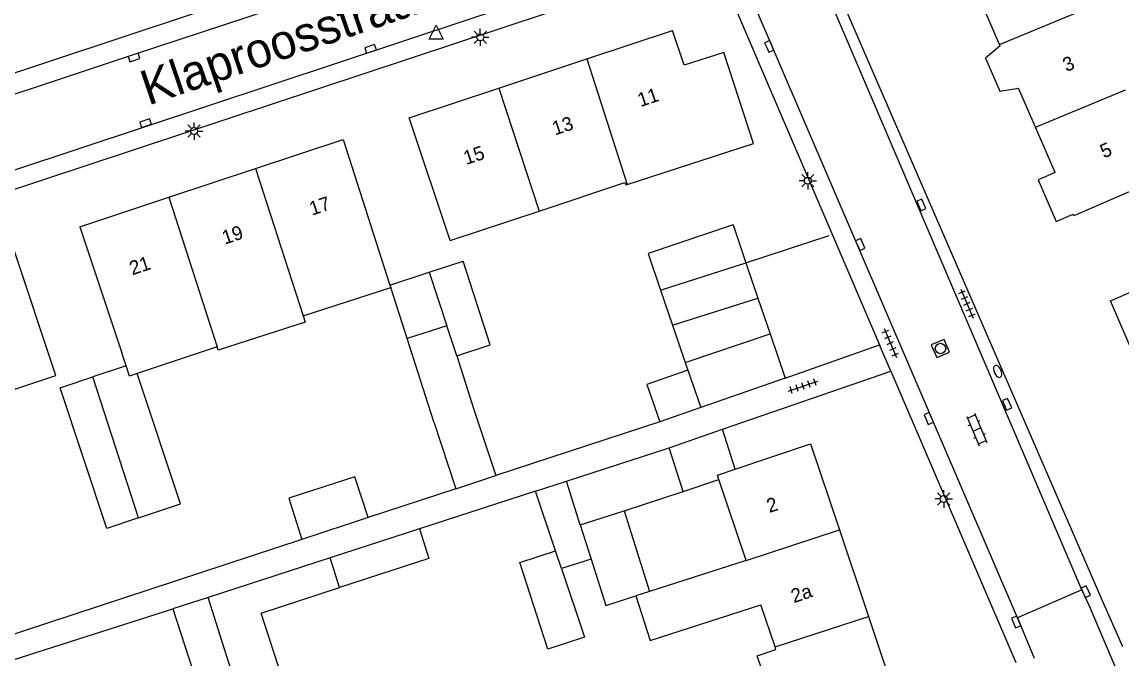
# Model space of a CAD drawing. Extents: x 136000 to 138005, y 398500 to 400500.
# Drawn here: x 137462 to 137540.9, y 398618.7 to 398664.4 of the extents above; entities that cross this region are included whole.
import ezdxf

# ---------------------------------------------------------------- set-up
doc = ezdxf.new("R2010")
doc.units = 0
for name, color, linetype in [('gg-afsc-erfafscheiding', 7, 'Continuous'), ('gg-anno-huisnummerreeks BGT', 7, 'Continuous'), ('gg-anno-openbare ruimte label', 7, 'Continuous'), ('gg-bbg-bijgebouw', 7, 'Continuous'), ('gg-bbg-gedigitaliseerde bebouwing', 7, 'Continuous'), ('gg-bbg-gedigitaliseerde bijgebouw', 7, 'Continuous'), ('gg-bbg-hoofdgebouw', 7, 'Continuous'), ('gg-bbg-luifel en loopbrug', 7, 'Continuous'), ('gg-bbg-tussenscheiding', 7, 'Continuous'), ('gg-knt-verharding', 7, 'Continuous'), ('gt-grn-weggrens', 7, 'Continuous'), ('gt-symb-brandkraan', 7, 'Continuous'), ('gt-symb-klinker verharding', 7, 'Continuous'), ('gt-symb-kolk', 7, 'Continuous'), ('gt-symb-lichtmast', 7, 'Continuous'), ('gt-symb-rioolschacht', 7, 'Continuous'), ('gt-symb-tegel verharding', 7, 'Continuous'), ('gt-symb-waterafsluiter', 7, 'Continuous')]:
    doc.layers.add(name, color=color, linetype=linetype)

# ---------------------------------------------------------------- blocks, each defined once
blk = doc.blocks.new('gt0-LMAST')
at = {"layer": 'gt-symb-lichtmast'}
for p, q in [((-0.182, 0.173), (-0.447, 0.438)), ((-0.005, 0.246), (-0.005, 0.621)), ((0.172, 0.173), (0.437, 0.438)), ((-0.255, -0.004), (-0.63, -0.004)), ((-0.182, -0.181), (-0.447, -0.446)), ((-0.005, -0.254), (-0.005, -0.629)), ((0.437, -0.446), (0.172, -0.181)), ((0.245, -0.004), (0.62, -0.004))]:
    blk.add_line(p, q, dxfattribs=at)
blk.add_circle((-0.005, -0.004), 0.25, dxfattribs=at)
blk = doc.blocks.new('gt0-KOLK')
at = {"layer": 'gt-symb-kolk'}
blk.add_lwpolyline([(0, 0), (0.375, 0), (0.375, 0.4), (-0.375, 0.4), (-0.375, 0), (0, 0)], dxfattribs=at)
blk = doc.blocks.new('gt0-TEG1')
at = {"layer": 'gt-symb-tegel verharding'}
for p, q in [((-1.125, 0), (1.125, 0)), ((-0.9, -0.25), (-0.9, 0.25)), ((-0.45, -0.25), (-0.45, 0.25)), ((0, -0.25), (0, 0.25)), ((0.45, -0.25), (0.45, 0.25)), ((0.9, -0.25), (0.9, 0.25))]:
    blk.add_line(p, q, dxfattribs=at)
blk = doc.blocks.new('gt0-RS')
at = {"layer": 'gt-symb-rioolschacht'}
blk.add_lwpolyline([(-0.5, -0.5), (0.5, -0.5), (0.5, 0.5), (-0.5, 0.5)], close=True, dxfattribs=at)
blk.add_circle((0, 0), 0.375, dxfattribs=at)
blk = doc.blocks.new('gt0-KL1')
at = {"layer": 'gt-symb-klinker verharding'}
for p, q in [((-1.15, 0.3), (1.15, 0.3)), ((-1, -0.3), (-1, 0.3)), ((-0.5, 0.3), (-0.5, 0.45)), ((0, -0.3), (0, 0.3)), ((0.5, 0.3), (0.5, 0.45)), ((1, -0.3), (1, 0.3)), ((-1.15, -0.3), (1.15, -0.3)), ((-0.5, -0.45), (-0.5, -0.3)), ((0.5, -0.45), (0.5, -0.3))]:
    blk.add_line(p, q, dxfattribs=at)
blk = doc.blocks.new('gt0-BR')
at = {"layer": 'gt-symb-brandkraan'}
for centre, radius, start, end in [((-0.244, 0), 0.206, 107.56694, 252.43307), ((0.599, -2.664), 3, 106.89205, 107.56694), ((0, -0.691), 0.938, 73.10799, 106.89205), ((-0.599, -2.664), 3, 72.43309, 73.10799), ((0.244, 0), 0.206, 287.56695, 72.43309), ((0.599, 2.664), 3, 252.43307, 253.10797), ((0, 0.691), 0.938, 253.10797, 286.89206), ((-0.599, 2.664), 3, 286.89206, 287.56695)]:
    blk.add_arc(centre, radius, start, end, dxfattribs=at)
blk = doc.blocks.new('gt0-WAFSL')
at = {"layer": 'gt-symb-waterafsluiter'}
for p, q in [((-0.5, -0.333), (0, 0.667)), ((0, 0.667), (0.5, -0.333)), ((0.5, -0.333), (-0.5, -0.333))]:
    blk.add_line(p, q, dxfattribs=at)

msp = doc.modelspace()

# ---------------------------------------------------------------- linework, layer by layer
at = {"layer": 'gg-afsc-erfafscheiding'}
for p, q in [((137513.955, 398647.124), (137519.939, 398649.088)), ((137512.264, 398635.164), (137524.362, 398639.332)), ((137507.769, 398635.701), (137496.001, 398631.836)), ((137493.138, 398630.895), (137486.832, 398628.824)), ((137498.857, 398630.732), (137490.523, 398628.023)), ((137482.079, 398627.263), (137451.506, 398617.221)), ((137441.626, 398612.318), (137472.811, 398622.268))]:
    msp.add_line(p, q, dxfattribs=at)
at = {"layer": 'gg-bbg-bijgebouw'}
for p, q in [((137513.03, 398649.85), (137513.955, 398647.124)), ((137491.214, 398646.436), (137493.656, 398647.243)), ((137513.955, 398647.124), (137514.818, 398644.58)), ((137514.818, 398644.58), (137515.691, 398642.008)), ((137515.691, 398642.008), (137516.77, 398638.83)), ((137516.77, 398638.83), (137510.707, 398636.722)), ((137510.707, 398636.722), (137507.769, 398635.701))]:
    msp.add_line(p, q, dxfattribs=at)
at = {"layer": 'gg-bbg-gedigitaliseerde bebouwing'}
for p, q in [((137543.9, 398653.269), (137537.49, 398650.49)), ((137492.72, 398648.71), (137499.112, 398650.834)), ((137466.15, 398649.71), (137469.153, 398640.645)), ((137482.166, 398643.305), (137488.459, 398645.343)), ((137488.398, 398645.506), (137488.459, 398645.343)), ((137469.463, 398639.712), (137469.153, 398640.645)), ((137476.004, 398641.075), (137470.26, 398639.168)), ((137513.192, 398632.306), (137518.6, 398634.12)), ((137513.961, 398625.746), (137512.012, 398631.559)), ((137513.961, 398625.746), (137507.035, 398623.526)), ((137507.035, 398623.526), (137506.047, 398623.209)), ((137516.042, 398619.541), (137515.03, 398622.557)), ((137514.752, 398618.892), (137516.103, 398619.36)), ((137516.103, 398619.36), (137516.042, 398619.541))]:
    msp.add_line(p, q, dxfattribs=at)
for points in [[(137499.112, 398650.834), (137505.271, 398652.88), (137505.329, 398652.702)], [(137457.397, 398638.529), (137460.921, 398639.7), (137461.471, 398638.048), (137464.43, 398639.031), (137461.39, 398648.17)], [(137482.166, 398643.305), (137482.311, 398642.858), (137476.08, 398640.841), (137476.004, 398641.075)], [(137512.012, 398631.559), (137511.906, 398631.875), (137513.192, 398632.306)], [(137506.047, 398623.209), (137507.074, 398620.006), (137515.03, 398622.557)], [(137518.192, 398613.235), (137517.07, 398616.48), (137515.75, 398616.02), (137514.752, 398618.892)]]:
    msp.add_lwpolyline(points, dxfattribs=at)
at = {"layer": 'gg-bbg-gedigitaliseerde bijgebouw'}
for p, q in [((137491.214, 398646.436), (137492.48, 398642.603)), ((137507.821, 398645.157), (137508.677, 398642.635)), ((137492.48, 398642.603), (137489.631, 398641.689)), ((137508.677, 398642.635), (137509.585, 398639.962)), ((137491.548, 398635.71), (137489.631, 398641.689)), ((137469.463, 398639.712), (137467.079, 398638.919)), ((137493.197, 398640.434), (137494.409, 398636.655)), ((137509.585, 398639.962), (137509.774, 398639.405)), ((137494.409, 398636.655), (137496.001, 398631.836)), ((137491.548, 398635.71), (137493.138, 398630.895)), ((137501.071, 398631.451), (137508.434, 398633.844)), ((137509.455, 398630.702), (137508.434, 398633.844)), ((137493.138, 398630.895), (137496.001, 398631.836)), ((137498.857, 398630.732), (137501.071, 398631.451)), ((137500.295, 398626.43), (137498.857, 398630.732)), ((137505.205, 398629.321), (137509.455, 398630.702)), ((137486.832, 398628.824), (137482.079, 398627.263)), ((137502.066, 398628.301), (137505.205, 398629.321)), ((137490.523, 398628.023), (137484.099, 398625.936)), ((137502.066, 398628.301), (137502.84, 398625.85)), ((137484.099, 398625.936), (137475.36, 398623.096)), ((137502.84, 398625.85), (137500.719, 398625.161)), ((137475.36, 398623.096), (137472.811, 398622.268))]:
    msp.add_line(p, q, dxfattribs=at)
for points in [[(137513.03, 398649.85), (137506.933, 398647.775), (137507.821, 398645.157)], [(137493.197, 398640.434), (137495.586, 398641.223), (137493.656, 398647.243)], [(137470.356, 398628.8), (137468.085, 398628.044), (137464.727, 398638.137), (137467.079, 398638.919)], [(137470.356, 398628.8), (137473.375, 398629.804), (137470.26, 398639.168)], [(137509.774, 398639.405), (137506.836, 398638.384), (137507.769, 398635.701)], [(137486.832, 398628.824), (137485.89, 398631.749), (137481.145, 398630.22), (137482.079, 398627.263)], [(137490.523, 398628.023), (137491.198, 398625.891), (137484.785, 398623.806)], [(137500.719, 398625.161), (137502.365, 398620.235), (137499.732, 398619.379), (137497.714, 398625.591), (137500.295, 398626.43)], [(137481.503, 398613.598), (137481.839, 398613.707), (137479.152, 398621.976), (137484.785, 398623.806)], [(137472.811, 398622.268), (137476.283, 398611.582), (137476.356, 398611.606)]]:
    msp.add_lwpolyline(points, dxfattribs=at)
at = {"layer": 'gg-bbg-hoofdgebouw'}
for p, q in [((137532.168, 398662.789), (137529.576, 398668.779)), ((137502.524, 398661.751), (137508.69, 398663.8)), ((137532.215, 398662.68), (137532.168, 398662.789)), ((137496.221, 398659.657), (137502.524, 398661.751)), ((137534.732, 398656.865), (137533.528, 398659.646)), ((137536.141, 398653.609), (137534.732, 398656.865)), ((137478.756, 398653.894), (137485.032, 398655.977)), ((137485.032, 398655.977), (137488.398, 398645.506)), ((137472.524, 398651.826), (137478.756, 398653.894)), ((137505.329, 398652.702), (137505.433, 398652.736)), ((137466.15, 398649.71), (137472.524, 398651.826)), ((137537.49, 398650.49), (137537.434, 398650.619)), ((137518.6, 398634.12), (137520.67, 398627.939)), ((137520.67, 398627.939), (137522.75, 398621.73))]:
    msp.add_line(p, q, dxfattribs=at)
for points in [[(137505.433, 398652.736), (137514.494, 398655.689), (137512.365, 398662.221), (137509.522, 398661.295), (137508.69, 398663.8)], [(137532.215, 398662.68), (137531.142, 398661.798), (137532.176, 398659.436), (137533.528, 398659.646)], [(137492.72, 398648.71), (137489.79, 398657.52), (137496.221, 398659.657)], [(137536.141, 398653.609), (137534.924, 398653.081), (137536.22, 398650.093), (137537.434, 398650.619)], [(137542.731, 398638.33), (137540.12, 398644.39), (137542.874, 398645.578)], [(137522.75, 398621.73), (137524.91, 398615.281), (137522.068, 398614.294)]]:
    msp.add_lwpolyline(points, dxfattribs=at)
at = {"layer": 'gg-bbg-luifel en loopbrug'}
for p, q in [((137488.398, 398645.506), (137491.214, 398646.436)), ((137489.631, 398641.689), (137488.459, 398645.343)), ((137508.434, 398633.844), (137512.264, 398635.164)), ((137513.192, 398632.306), (137512.264, 398635.164)), ((137509.455, 398630.702), (137512.012, 398631.559)), ((137505.205, 398629.321), (137507.035, 398623.526))]:
    msp.add_line(p, q, dxfattribs=at)
msp.add_lwpolyline([(137502.84, 398625.85), (137503.892, 398622.518), (137506.047, 398623.209)], dxfattribs=at)
at = {"layer": 'gg-bbg-tussenscheiding'}
for p, q in [((137532.168, 398662.789), (137538.636, 398665.472)), ((137502.524, 398661.751), (137505.433, 398652.736)), ((137496.221, 398659.657), (137499.112, 398650.834)), ((137534.732, 398656.865), (137541.198, 398659.533)), ((137478.756, 398653.894), (137482.166, 398643.305)), ((137507.821, 398645.157), (137513.955, 398647.124)), ((137508.677, 398642.635), (137514.818, 398644.58)), ((137493.197, 398640.434), (137492.48, 398642.603)), ((137509.585, 398639.962), (137515.691, 398642.008)), ((137470.356, 398628.8), (137467.079, 398638.919)), ((137509.774, 398639.405), (137510.707, 398636.722)), ((137502.066, 398628.301), (137501.071, 398631.451)), ((137513.961, 398625.746), (137520.67, 398627.939)), ((137500.719, 398625.161), (137500.295, 398626.43)), ((137484.785, 398623.806), (137484.099, 398625.936)), ((137478.659, 398612.674), (137475.36, 398623.096)), ((137516.042, 398619.541), (137522.75, 398621.73))]:
    msp.add_line(p, q, dxfattribs=at)
for points in [[(137472.524, 398651.826), (137474.947, 398644.339), (137476.004, 398641.075)], [(137470.26, 398639.168), (137469.705, 398638.984), (137469.463, 398639.712)]]:
    msp.add_lwpolyline(points, dxfattribs=at)
at = {"layer": 'gg-knt-verharding'}
for p, q in [((137392.26, 398629.47), (137509.068, 398668.169)), ((137538.07, 398623.634), (137518.999, 398668.291)), ((137519.69, 398668.601), (137539.526, 398622.872)), ((137533.447, 398621.628), (137514.047, 398666.839)), ((137512.99, 398665.87), (137523.554, 398641.218)), ((137516.77, 398638.83), (137523.554, 398641.218)), ((137524.362, 398639.332), (137533.32, 398618.429)), ((137538.07, 398623.634), (137533.447, 398621.628)), ((137539.526, 398622.872), (137540.988, 398619.576)), ((137533.447, 398621.628), (137534.644, 398618.746))]:
    msp.add_line(p, q, dxfattribs=at)
for points in [[(137394.913, 398631.771), (137424.296, 398641.478), (137507.862, 398669.191)], [(137483.932, 398668.22), (137424.7, 398648.56), (137422.1, 398647.81)], [(137484.837, 398666.945), (137469.965, 398662.048), (137424.517, 398646.933)], [(137542.746, 398612.73), (137538.612, 398622.458), (137538.07, 398623.634)]]:
    msp.add_lwpolyline(points, dxfattribs=at)
at = {"layer": 'gt-grn-weggrens'}
msp.add_line((137524.362, 398639.332), (137523.554, 398641.218), dxfattribs=at)

# ---------------------------------------------------------------- block references
at = {"layer": 'gt-symb-brandkraan', "rotation": -66.61335784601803}
msp.add_blockref('gt0-BR', (137532.025, 398639.322), dxfattribs=at)
at = {"layer": 'gt-symb-klinker verharding', "rotation": -66.79388541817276}
msp.add_blockref('gt0-KL1', (137530.529, 398635.154), dxfattribs=at)
at = {"layer": 'gt-symb-kolk'}
for p, rotation in [((137487.069, 398662.293), 18.181268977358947), ((137515.446, 398662.572), -66.66595872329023), ((137469.965, 398662.048), -161.6375315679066), ((137470.922, 398656.953), 18.362468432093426), ((137526.36, 398651.192), -66.6659587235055), ((137521.979, 398648.35), -66.74124066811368), ((137532.522, 398636.883), -66.79388541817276), ((137526.894, 398635.856), -66.79388541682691), ((137538.164, 398623.426), -65.66512570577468), ((137533.541, 398621.399), 112.33338843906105)]:
    msp.add_blockref('gt0-KOLK', p, dxfattribs=dict(at, rotation=rotation))
at = {"layer": 'gt-symb-lichtmast'}
for p in [(137494.887, 398663.312), (137474.342, 398656.573), (137518.403, 398653.011), (137528.157, 398630.165)]:
    msp.add_blockref('gt0-LMAST', p, dxfattribs=at)
at = {"layer": 'gt-symb-rioolschacht', "rotation": -66.66595872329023}
msp.add_blockref('gt0-RS', (137527.92, 398640.964), dxfattribs=at)
at = {"layer": 'gt-symb-tegel verharding'}
for p, rotation in [((137529.825, 398644.182), -66.79388541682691), ((137524.327, 398641.361), -66.79388541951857), ((137518.058, 398638.263), 18.543669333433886)]:
    msp.add_blockref('gt0-TEG1', p, dxfattribs=dict(at, rotation=rotation))
at = {"layer": 'gt-symb-waterafsluiter'}
msp.add_blockref('gt0-WAFSL', (137491.722, 398663.512), dxfattribs=at)

# ---------------------------------------------------------------- texts
at = {"layer": 'gg-anno-huisnummerreeks BGT'}
for s, rotation, p in [('3', 23.4, (137536.963, 398660.803)), ('11', 18.4, (137506.378, 398658.289)), ('13', 18.4, (137500.244, 398656.251)), ('15', 18.4, (137493.877, 398654.136)), ('5', 23.4, (137539.647, 398654.599)), ('17', 18.4, (137482.808, 398650.496)), ('19', 18.4, (137476.545, 398648.418)), ('21', 18.4, (137469.9, 398646.212)), ('2', 18.5, (137515.637, 398629.151)), ('2a', 18.5, (137517.394, 398622.679))]:
    msp.add_text(s, height=1, rotation=rotation, dxfattribs=at).set_placement(p)
at = {"layer": 'gg-anno-openbare ruimte label'}
msp.add_text('Klaproosstraat', height=2.5, rotation=18.8, dxfattribs=at).set_placement((137471.049, 398658.395))

doc.saveas('drawing.dxf')
